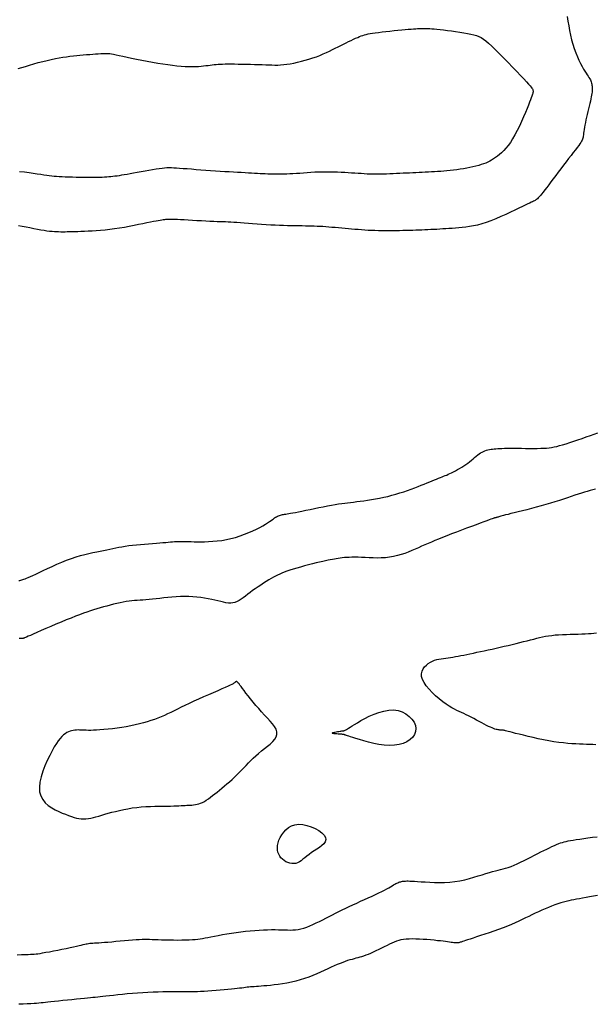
# Model space of a CAD drawing. Header units: millimetres. Extents: x 32690613 to 32693367, y 5343692 to 5344708.
# Tile 290 of 656: x 32692747 to 32692758, y 5343977 to 5343995. Entities that reach past the tile are written whole.
import ezdxf

# ---------------------------------------------------------------- set-up
doc = ezdxf.new("R2010")
doc.units = ezdxf.units.MM
doc.header["$LTSCALE"] = 20
for name, color, linetype in [('02-DGM_HL_493.00', 102, 'Continuous'), ('02-DGM_HL_493.50', 112, 'Continuous'), ('02-DGM_HL_494.00', 122, 'Continuous')]:
    doc.layers.add(name, color=color, linetype=linetype)

msp = doc.modelspace()

# ---------------------------------------------------------------- linework, layer by layer
at = {"layer": '02-DGM_HL_493.00', "elevation": 493, "flags": 128}
for points in [[(32692757.25, 5343995.278), (32692757.266, 5343995.192), (32692757.28, 5343995.104), (32692757.295, 5343995.015), (32692757.312, 5343994.926), (32692757.332, 5343994.839), (32692757.357, 5343994.754), (32692757.384, 5343994.672), (32692757.413, 5343994.594), (32692757.443, 5343994.52), (32692757.473, 5343994.452), (32692757.503, 5343994.389), (32692757.532, 5343994.334), (32692757.559, 5343994.285), (32692757.584, 5343994.243), (32692757.607, 5343994.207), (32692757.628, 5343994.176), (32692757.646, 5343994.149), (32692757.663, 5343994.125), (32692757.677, 5343994.103), (32692757.689, 5343994.082), (32692757.699, 5343994.062), (32692757.706, 5343994.042), (32692757.712, 5343994.022), (32692757.717, 5343994.003), (32692757.72, 5343993.984), (32692757.722, 5343993.965), (32692757.724, 5343993.946), (32692757.724, 5343993.927), (32692757.724, 5343993.909), (32692757.724, 5343993.889), (32692757.723, 5343993.869), (32692757.721, 5343993.846), (32692757.718, 5343993.821), (32692757.713, 5343993.793), (32692757.707, 5343993.76), (32692757.7, 5343993.723), (32692757.69, 5343993.681), (32692757.679, 5343993.635), (32692757.668, 5343993.586), (32692757.655, 5343993.534), (32692757.642, 5343993.481), (32692757.629, 5343993.427), (32692757.617, 5343993.374), (32692757.606, 5343993.323), (32692757.596, 5343993.274), (32692757.587, 5343993.227), (32692757.579, 5343993.184), (32692757.573, 5343993.144), (32692757.567, 5343993.107), (32692757.562, 5343993.073), (32692757.558, 5343993.044), (32692757.554, 5343993.018), (32692757.551, 5343992.996), (32692757.547, 5343992.977), (32692757.542, 5343992.96), (32692757.534, 5343992.942), (32692757.524, 5343992.923), (32692757.511, 5343992.9), (32692757.493, 5343992.874), (32692757.469, 5343992.842), (32692757.44, 5343992.802), (32692757.405, 5343992.757), (32692757.366, 5343992.706), (32692757.323, 5343992.651), (32692757.277, 5343992.592), (32692757.229, 5343992.53), (32692757.181, 5343992.467), (32692757.131, 5343992.402), (32692757.083, 5343992.338), (32692757.035, 5343992.274), (32692756.988, 5343992.213), (32692756.944, 5343992.153), (32692756.902, 5343992.097), (32692756.863, 5343992.045), (32692756.827, 5343991.999), (32692756.795, 5343991.957), (32692756.768, 5343991.923), (32692756.744, 5343991.894), (32692756.723, 5343991.87), (32692756.705, 5343991.851), (32692756.688, 5343991.835), (32692756.673, 5343991.822), (32692756.659, 5343991.812), (32692756.645, 5343991.803), (32692756.631, 5343991.795), (32692756.615, 5343991.787), (32692756.596, 5343991.778), (32692756.572, 5343991.767), (32692756.542, 5343991.753), (32692756.505, 5343991.736), (32692756.459, 5343991.715), (32692756.403, 5343991.688), (32692756.337, 5343991.656), (32692756.26, 5343991.619), (32692756.177, 5343991.579), (32692756.088, 5343991.537), (32692755.995, 5343991.496), (32692755.902, 5343991.456), (32692755.809, 5343991.418), (32692755.719, 5343991.386), (32692755.634, 5343991.359), (32692755.553, 5343991.337), (32692755.476, 5343991.32), (32692755.402, 5343991.307), (32692755.332, 5343991.297), (32692755.265, 5343991.289), (32692755.2, 5343991.283), (32692755.137, 5343991.278), (32692755.075, 5343991.274), (32692755.015, 5343991.27), (32692754.955, 5343991.266), (32692754.897, 5343991.262), (32692754.84, 5343991.258), (32692754.783, 5343991.255), (32692754.727, 5343991.252), (32692754.671, 5343991.249), (32692754.615, 5343991.246), (32692754.559, 5343991.244), (32692754.503, 5343991.241), (32692754.446, 5343991.239), (32692754.389, 5343991.237), (32692754.33, 5343991.235), (32692754.27, 5343991.233), (32692754.208, 5343991.231), (32692754.145, 5343991.23), (32692754.08, 5343991.228), (32692754.014, 5343991.227), (32692753.948, 5343991.226), (32692753.881, 5343991.226), (32692753.813, 5343991.226), (32692753.747, 5343991.227), (32692753.681, 5343991.228), (32692753.615, 5343991.23), (32692753.551, 5343991.233), (32692753.488, 5343991.236), (32692753.425, 5343991.24), (32692753.362, 5343991.245), (32692753.299, 5343991.249), (32692753.237, 5343991.254), (32692753.174, 5343991.26), (32692753.112, 5343991.265), (32692753.049, 5343991.271), (32692752.986, 5343991.277), (32692752.924, 5343991.282), (32692752.862, 5343991.288), (32692752.802, 5343991.293), (32692752.743, 5343991.298), (32692752.685, 5343991.302), (32692752.63, 5343991.306), (32692752.575, 5343991.309), (32692752.521, 5343991.311), (32692752.467, 5343991.314), (32692752.412, 5343991.315), (32692752.356, 5343991.317), (32692752.298, 5343991.318), (32692752.237, 5343991.319), (32692752.173, 5343991.32), (32692752.105, 5343991.321), (32692752.035, 5343991.322), (32692751.961, 5343991.324), (32692751.885, 5343991.326), (32692751.806, 5343991.328), (32692751.725, 5343991.331), (32692751.642, 5343991.336), (32692751.557, 5343991.341), (32692751.471, 5343991.347), (32692751.385, 5343991.353), (32692751.301, 5343991.36), (32692751.22, 5343991.367), (32692751.142, 5343991.373), (32692751.069, 5343991.379), (32692751.003, 5343991.383), (32692750.944, 5343991.387), (32692750.89, 5343991.39), (32692750.839, 5343991.392), (32692750.79, 5343991.394), (32692750.74, 5343991.395), (32692750.688, 5343991.397), (32692750.63, 5343991.399), (32692750.566, 5343991.402), (32692750.493, 5343991.405), (32692750.414, 5343991.409), (32692750.331, 5343991.414), (32692750.247, 5343991.419), (32692750.163, 5343991.424), (32692750.082, 5343991.428), (32692750.007, 5343991.432), (32692749.939, 5343991.436), (32692749.881, 5343991.439), (32692749.833, 5343991.441), (32692749.792, 5343991.442), (32692749.757, 5343991.442), (32692749.727, 5343991.442), (32692749.701, 5343991.442), (32692749.678, 5343991.44), (32692749.655, 5343991.439), (32692749.633, 5343991.437), (32692749.608, 5343991.434), (32692749.582, 5343991.43), (32692749.551, 5343991.425), (32692749.516, 5343991.419), (32692749.474, 5343991.411), (32692749.425, 5343991.402), (32692749.368, 5343991.39), (32692749.301, 5343991.376), (32692749.226, 5343991.361), (32692749.145, 5343991.344), (32692749.058, 5343991.326), (32692748.968, 5343991.309), (32692748.875, 5343991.292), (32692748.781, 5343991.277), (32692748.688, 5343991.263), (32692748.597, 5343991.251), (32692748.509, 5343991.242), (32692748.424, 5343991.234), (32692748.342, 5343991.228), (32692748.263, 5343991.223), (32692748.189, 5343991.219), (32692748.119, 5343991.216), (32692748.054, 5343991.214), (32692747.994, 5343991.211), (32692747.939, 5343991.209), (32692747.888, 5343991.207), (32692747.84, 5343991.206), (32692747.795, 5343991.205), (32692747.752, 5343991.204), (32692747.711, 5343991.204), (32692747.671, 5343991.204), (32692747.631, 5343991.205), (32692747.591, 5343991.206), (32692747.55, 5343991.208), (32692747.506, 5343991.212), (32692747.46, 5343991.216), (32692747.41, 5343991.223), (32692747.356, 5343991.231), (32692747.296, 5343991.241), (32692747.23, 5343991.253), (32692747.16, 5343991.266), (32692747.087, 5343991.281), (32692747.014, 5343991.296), (32692746.942, 5343991.31), (32692746.874, 5343991.324)], [(32692746.879, 5343984.613), (32692746.898, 5343984.617), (32692746.916, 5343984.621), (32692746.933, 5343984.626), (32692746.951, 5343984.631), (32692746.971, 5343984.638), (32692746.995, 5343984.646), (32692747.023, 5343984.657), (32692747.056, 5343984.671), (32692747.096, 5343984.688), (32692747.144, 5343984.71), (32692747.2, 5343984.736), (32692747.266, 5343984.768), (32692747.341, 5343984.803), (32692747.422, 5343984.842), (32692747.509, 5343984.882), (32692747.598, 5343984.923), (32692747.69, 5343984.962), (32692747.782, 5343984.999), (32692747.873, 5343985.033), (32692747.96, 5343985.062), (32692748.045, 5343985.087), (32692748.127, 5343985.108), (32692748.205, 5343985.127), (32692748.279, 5343985.143), (32692748.351, 5343985.157), (32692748.418, 5343985.17), (32692748.482, 5343985.183), (32692748.543, 5343985.195), (32692748.6, 5343985.208), (32692748.657, 5343985.22), (32692748.712, 5343985.232), (32692748.769, 5343985.243), (32692748.828, 5343985.254), (32692748.89, 5343985.265), (32692748.956, 5343985.274), (32692749.027, 5343985.283), (32692749.101, 5343985.29), (32692749.179, 5343985.298), (32692749.257, 5343985.304), (32692749.334, 5343985.31), (32692749.409, 5343985.316), (32692749.48, 5343985.321), (32692749.545, 5343985.326), (32692749.604, 5343985.331), (32692749.657, 5343985.336), (32692749.705, 5343985.34), (32692749.748, 5343985.344), (32692749.788, 5343985.348), (32692749.826, 5343985.351), (32692749.862, 5343985.353), (32692749.897, 5343985.355), (32692749.932, 5343985.355), (32692749.968, 5343985.355), (32692750.006, 5343985.354), (32692750.046, 5343985.353), (32692750.09, 5343985.352), (32692750.139, 5343985.351), (32692750.192, 5343985.349), (32692750.251, 5343985.349), (32692750.317, 5343985.348), (32692750.389, 5343985.349), (32692750.465, 5343985.352), (32692750.546, 5343985.356), (32692750.63, 5343985.364), (32692750.716, 5343985.374), (32692750.804, 5343985.389), (32692750.891, 5343985.408), (32692750.979, 5343985.431), (32692751.065, 5343985.458), (32692751.148, 5343985.489), (32692751.228, 5343985.521), (32692751.304, 5343985.554), (32692751.374, 5343985.588), (32692751.438, 5343985.62), (32692751.495, 5343985.651), (32692751.543, 5343985.68), (32692751.584, 5343985.705), (32692751.619, 5343985.728), (32692751.649, 5343985.749), (32692751.674, 5343985.768), (32692751.696, 5343985.784), (32692751.715, 5343985.799), (32692751.734, 5343985.811), (32692751.752, 5343985.822), (32692751.77, 5343985.832), (32692751.789, 5343985.84), (32692751.807, 5343985.846), (32692751.826, 5343985.852), (32692751.845, 5343985.857), (32692751.864, 5343985.861), (32692751.885, 5343985.865), (32692751.906, 5343985.869), (32692751.929, 5343985.872), (32692751.954, 5343985.876), (32692751.984, 5343985.881), (32692752.02, 5343985.886), (32692752.061, 5343985.894), (32692752.11, 5343985.902), (32692752.167, 5343985.914), (32692752.234, 5343985.927), (32692752.308, 5343985.942), (32692752.388, 5343985.959), (32692752.471, 5343985.976), (32692752.555, 5343985.993), (32692752.638, 5343986.01), (32692752.719, 5343986.026), (32692752.794, 5343986.04), (32692752.863, 5343986.052), (32692752.927, 5343986.062), (32692752.986, 5343986.071), (32692753.042, 5343986.078), (32692753.097, 5343986.085), (32692753.153, 5343986.092), (32692753.21, 5343986.098), (32692753.27, 5343986.106), (32692753.334, 5343986.114), (32692753.403, 5343986.123), (32692753.474, 5343986.133), (32692753.549, 5343986.144), (32692753.625, 5343986.157), (32692753.702, 5343986.172), (32692753.78, 5343986.188), (32692753.859, 5343986.206), (32692753.936, 5343986.226), (32692754.012, 5343986.248), (32692754.087, 5343986.27), (32692754.16, 5343986.294), (32692754.232, 5343986.319), (32692754.301, 5343986.343), (32692754.367, 5343986.368), (32692754.43, 5343986.392), (32692754.49, 5343986.415), (32692754.547, 5343986.438), (32692754.6, 5343986.459), (32692754.65, 5343986.479), (32692754.697, 5343986.499), (32692754.741, 5343986.516), (32692754.781, 5343986.533), (32692754.818, 5343986.548), (32692754.853, 5343986.562), (32692754.884, 5343986.574), (32692754.914, 5343986.586), (32692754.944, 5343986.598), (32692754.972, 5343986.61), (32692755.002, 5343986.623), (32692755.032, 5343986.637), (32692755.065, 5343986.652), (32692755.1, 5343986.67), (32692755.137, 5343986.689), (32692755.176, 5343986.711), (32692755.215, 5343986.733), (32692755.255, 5343986.757), (32692755.294, 5343986.782), (32692755.333, 5343986.808), (32692755.37, 5343986.835), (32692755.405, 5343986.862), (32692755.438, 5343986.889), (32692755.47, 5343986.915), (32692755.5, 5343986.941), (32692755.529, 5343986.966), (32692755.558, 5343986.989), (32692755.586, 5343987.01), (32692755.613, 5343987.028), (32692755.641, 5343987.044), (32692755.668, 5343987.057), (32692755.696, 5343987.068), (32692755.724, 5343987.077), (32692755.752, 5343987.085), (32692755.781, 5343987.091), (32692755.81, 5343987.096), (32692755.84, 5343987.1), (32692755.87, 5343987.104), (32692755.902, 5343987.107), (32692755.937, 5343987.11), (32692755.975, 5343987.112), (32692756.017, 5343987.114), (32692756.063, 5343987.116), (32692756.116, 5343987.116), (32692756.175, 5343987.117), (32692756.241, 5343987.116), (32692756.312, 5343987.116), (32692756.387, 5343987.115), (32692756.464, 5343987.114), (32692756.541, 5343987.114), (32692756.615, 5343987.114), (32692756.686, 5343987.114), (32692756.751, 5343987.115), (32692756.809, 5343987.117), (32692756.862, 5343987.12), (32692756.91, 5343987.125), (32692756.957, 5343987.131), (32692757.004, 5343987.14), (32692757.052, 5343987.151), (32692757.105, 5343987.165), (32692757.163, 5343987.182), (32692757.229, 5343987.202), (32692757.3, 5343987.225), (32692757.376, 5343987.249), (32692757.454, 5343987.276), (32692757.534, 5343987.303), (32692757.613, 5343987.33), (32692757.69, 5343987.356), (32692757.764, 5343987.382), (32692757.832, 5343987.406)], [(32692757.826, 5343978.662), (32692757.75, 5343978.649), (32692757.676, 5343978.636), (32692757.607, 5343978.622), (32692757.542, 5343978.609), (32692757.483, 5343978.598), (32692757.428, 5343978.587), (32692757.376, 5343978.578), (32692757.327, 5343978.569), (32692757.279, 5343978.559), (32692757.231, 5343978.547), (32692757.181, 5343978.535), (32692757.13, 5343978.52), (32692757.075, 5343978.502), (32692757.017, 5343978.481), (32692756.957, 5343978.459), (32692756.896, 5343978.434), (32692756.833, 5343978.408), (32692756.77, 5343978.38), (32692756.707, 5343978.352), (32692756.645, 5343978.323), (32692756.584, 5343978.294), (32692756.524, 5343978.264), (32692756.463, 5343978.234), (32692756.401, 5343978.203), (32692756.337, 5343978.173), (32692756.269, 5343978.142), (32692756.198, 5343978.111), (32692756.121, 5343978.079), (32692756.039, 5343978.048), (32692755.954, 5343978.016), (32692755.866, 5343977.985), (32692755.778, 5343977.956), (32692755.693, 5343977.927), (32692755.612, 5343977.901), (32692755.537, 5343977.876), (32692755.47, 5343977.855), (32692755.414, 5343977.836), (32692755.366, 5343977.82), (32692755.327, 5343977.807), (32692755.294, 5343977.796), (32692755.268, 5343977.787), (32692755.247, 5343977.779), (32692755.229, 5343977.774), (32692755.215, 5343977.769), (32692755.202, 5343977.766), (32692755.19, 5343977.763), (32692755.178, 5343977.762), (32692755.167, 5343977.761), (32692755.154, 5343977.761), (32692755.14, 5343977.762), (32692755.124, 5343977.764), (32692755.104, 5343977.766), (32692755.081, 5343977.77), (32692755.055, 5343977.773), (32692755.024, 5343977.777), (32692754.989, 5343977.782), (32692754.949, 5343977.787), (32692754.903, 5343977.793), (32692754.853, 5343977.799), (32692754.796, 5343977.805), (32692754.734, 5343977.812), (32692754.667, 5343977.818), (32692754.598, 5343977.824), (32692754.527, 5343977.829), (32692754.456, 5343977.833), (32692754.386, 5343977.836), (32692754.32, 5343977.837), (32692754.259, 5343977.836), (32692754.204, 5343977.832), (32692754.154, 5343977.826), (32692754.107, 5343977.818), (32692754.064, 5343977.807), (32692754.022, 5343977.794), (32692753.98, 5343977.778), (32692753.937, 5343977.76), (32692753.891, 5343977.739), (32692753.843, 5343977.716), (32692753.792, 5343977.691), (32692753.74, 5343977.665), (32692753.687, 5343977.638), (32692753.634, 5343977.612), (32692753.582, 5343977.587), (32692753.532, 5343977.565), (32692753.485, 5343977.544), (32692753.442, 5343977.528), (32692753.401, 5343977.513), (32692753.363, 5343977.501), (32692753.327, 5343977.491), (32692753.291, 5343977.482), (32692753.256, 5343977.472), (32692753.219, 5343977.463), (32692753.181, 5343977.452), (32692753.141, 5343977.441), (32692753.098, 5343977.427), (32692753.053, 5343977.411), (32692753.005, 5343977.394), (32692752.954, 5343977.374), (32692752.9, 5343977.353), (32692752.844, 5343977.329), (32692752.784, 5343977.302), (32692752.721, 5343977.273), (32692752.654, 5343977.243), (32692752.585, 5343977.211), (32692752.513, 5343977.179), (32692752.439, 5343977.147), (32692752.362, 5343977.117), (32692752.282, 5343977.088), (32692752.201, 5343977.062), (32692752.117, 5343977.04), (32692752.033, 5343977.02), (32692751.949, 5343977.004), (32692751.866, 5343976.99), (32692751.786, 5343976.978), (32692751.709, 5343976.968), (32692751.638, 5343976.96), (32692751.572, 5343976.954), (32692751.513, 5343976.948), (32692751.461, 5343976.944), (32692751.413, 5343976.94), (32692751.371, 5343976.937), (32692751.332, 5343976.934), (32692751.297, 5343976.932), (32692751.263, 5343976.929), (32692751.231, 5343976.926), (32692751.199, 5343976.923), (32692751.167, 5343976.919), (32692751.132, 5343976.915), (32692751.096, 5343976.91), (32692751.055, 5343976.905), (32692751.01, 5343976.9), (32692750.958, 5343976.894), (32692750.9, 5343976.888), (32692750.834, 5343976.882), (32692750.762, 5343976.875), (32692750.686, 5343976.869), (32692750.608, 5343976.863), (32692750.53, 5343976.857), (32692750.454, 5343976.852), (32692750.383, 5343976.847), (32692750.317, 5343976.843), (32692750.26, 5343976.84), (32692750.208, 5343976.838), (32692750.161, 5343976.837), (32692750.116, 5343976.836), (32692750.07, 5343976.835), (32692750.023, 5343976.835), (32692749.971, 5343976.836), (32692749.912, 5343976.836), (32692749.845, 5343976.836), (32692749.771, 5343976.836), (32692749.69, 5343976.836), (32692749.604, 5343976.835), (32692749.513, 5343976.833), (32692749.418, 5343976.83), (32692749.321, 5343976.826), (32692749.223, 5343976.821), (32692749.124, 5343976.814), (32692749.026, 5343976.807), (32692748.93, 5343976.798), (32692748.837, 5343976.789), (32692748.749, 5343976.78), (32692748.667, 5343976.771), (32692748.592, 5343976.762), (32692748.525, 5343976.754), (32692748.467, 5343976.748), (32692748.416, 5343976.742), (32692748.37, 5343976.737), (32692748.325, 5343976.733), (32692748.281, 5343976.728), (32692748.233, 5343976.723), (32692748.18, 5343976.718), (32692748.118, 5343976.712), (32692748.047, 5343976.705), (32692747.968, 5343976.697), (32692747.884, 5343976.688), (32692747.798, 5343976.68), (32692747.712, 5343976.671), (32692747.63, 5343976.662), (32692747.553, 5343976.655), (32692747.486, 5343976.647), (32692747.429, 5343976.641), (32692747.38, 5343976.636), (32692747.338, 5343976.631), (32692747.298, 5343976.627), (32692747.258, 5343976.623), (32692747.215, 5343976.62), (32692747.166, 5343976.616), (32692747.108, 5343976.613), (32692747.039, 5343976.609), (32692746.961, 5343976.605), (32692746.878, 5343976.602)]]:
    msp.add_lwpolyline(points, dxfattribs=at)
at = {"layer": '02-DGM_HL_493.50', "elevation": 493.5, "flags": 128}
for points in [[(32692746.866, 5343994.295), (32692746.932, 5343994.315), (32692747.004, 5343994.337), (32692747.082, 5343994.36), (32692747.163, 5343994.383), (32692747.246, 5343994.407), (32692747.33, 5343994.429), (32692747.413, 5343994.45), (32692747.493, 5343994.469), (32692747.57, 5343994.485), (32692747.643, 5343994.499), (32692747.713, 5343994.511), (32692747.781, 5343994.52), (32692747.846, 5343994.529), (32692747.91, 5343994.536), (32692747.973, 5343994.542), (32692748.035, 5343994.548), (32692748.098, 5343994.553), (32692748.159, 5343994.559), (32692748.219, 5343994.564), (32692748.277, 5343994.568), (32692748.331, 5343994.572), (32692748.382, 5343994.576), (32692748.428, 5343994.579), (32692748.47, 5343994.581), (32692748.505, 5343994.582), (32692748.537, 5343994.581), (32692748.567, 5343994.58), (32692748.598, 5343994.577), (32692748.632, 5343994.572), (32692748.672, 5343994.565), (32692748.719, 5343994.555), (32692748.777, 5343994.543), (32692748.846, 5343994.529), (32692748.925, 5343994.512), (32692749.012, 5343994.494), (32692749.106, 5343994.475), (32692749.205, 5343994.455), (32692749.305, 5343994.436), (32692749.407, 5343994.417), (32692749.507, 5343994.4), (32692749.603, 5343994.384), (32692749.696, 5343994.371), (32692749.785, 5343994.359), (32692749.87, 5343994.349), (32692749.951, 5343994.342), (32692750.026, 5343994.336), (32692750.097, 5343994.333), (32692750.162, 5343994.332), (32692750.222, 5343994.333), (32692750.277, 5343994.335), (32692750.327, 5343994.339), (32692750.374, 5343994.344), (32692750.418, 5343994.35), (32692750.459, 5343994.355), (32692750.498, 5343994.361), (32692750.535, 5343994.366), (32692750.572, 5343994.371), (32692750.609, 5343994.374), (32692750.647, 5343994.377), (32692750.688, 5343994.379), (32692750.731, 5343994.381), (32692750.779, 5343994.382), (32692750.832, 5343994.382), (32692750.891, 5343994.382), (32692750.957, 5343994.382), (32692751.028, 5343994.381), (32692751.104, 5343994.38), (32692751.181, 5343994.378), (32692751.26, 5343994.377), (32692751.337, 5343994.375), (32692751.412, 5343994.372), (32692751.483, 5343994.37), (32692751.548, 5343994.367), (32692751.609, 5343994.365), (32692751.666, 5343994.363), (32692751.721, 5343994.362), (32692751.776, 5343994.362), (32692751.831, 5343994.365), (32692751.888, 5343994.369), (32692751.949, 5343994.376), (32692752.013, 5343994.386), (32692752.081, 5343994.399), (32692752.151, 5343994.414), (32692752.223, 5343994.432), (32692752.295, 5343994.451), (32692752.367, 5343994.473), (32692752.438, 5343994.496), (32692752.506, 5343994.52), (32692752.572, 5343994.545), (32692752.635, 5343994.571), (32692752.695, 5343994.598), (32692752.753, 5343994.625), (32692752.809, 5343994.653), (32692752.863, 5343994.68), (32692752.916, 5343994.707), (32692752.967, 5343994.733), (32692753.018, 5343994.758), (32692753.068, 5343994.782), (32692753.116, 5343994.806), (32692753.163, 5343994.827), (32692753.207, 5343994.848), (32692753.249, 5343994.867), (32692753.288, 5343994.884), (32692753.324, 5343994.899), (32692753.356, 5343994.912), (32692753.387, 5343994.923), (32692753.418, 5343994.933), (32692753.45, 5343994.942), (32692753.484, 5343994.95), (32692753.523, 5343994.957), (32692753.568, 5343994.965), (32692753.621, 5343994.972), (32692753.682, 5343994.98), (32692753.75, 5343994.988), (32692753.823, 5343994.996), (32692753.899, 5343995.004), (32692753.975, 5343995.012), (32692754.05, 5343995.02), (32692754.122, 5343995.026), (32692754.188, 5343995.033), (32692754.246, 5343995.038), (32692754.298, 5343995.042), (32692754.344, 5343995.045), (32692754.385, 5343995.048), (32692754.422, 5343995.05), (32692754.456, 5343995.052), (32692754.488, 5343995.053), (32692754.518, 5343995.053), (32692754.549, 5343995.053), (32692754.58, 5343995.053), (32692754.613, 5343995.052), (32692754.65, 5343995.05), (32692754.69, 5343995.048), (32692754.735, 5343995.044), (32692754.787, 5343995.039), (32692754.846, 5343995.033), (32692754.912, 5343995.025), (32692754.985, 5343995.017), (32692755.062, 5343995.007), (32692755.14, 5343994.996), (32692755.218, 5343994.985), (32692755.294, 5343994.973), (32692755.365, 5343994.961), (32692755.429, 5343994.948), (32692755.485, 5343994.935), (32692755.534, 5343994.921), (32692755.579, 5343994.904), (32692755.622, 5343994.882), (32692755.665, 5343994.854), (32692755.712, 5343994.818), (32692755.765, 5343994.774), (32692755.825, 5343994.718), (32692755.894, 5343994.651), (32692755.971, 5343994.575), (32692756.053, 5343994.492), (32692756.137, 5343994.407), (32692756.219, 5343994.322), (32692756.297, 5343994.24), (32692756.369, 5343994.165), (32692756.431, 5343994.098), (32692756.48, 5343994.044), (32692756.519, 5343994.001), (32692756.549, 5343993.967), (32692756.57, 5343993.942), (32692756.584, 5343993.923), (32692756.593, 5343993.909), (32692756.599, 5343993.899), (32692756.602, 5343993.891), (32692756.604, 5343993.884), (32692756.606, 5343993.877), (32692756.606, 5343993.87), (32692756.606, 5343993.864), (32692756.606, 5343993.857), (32692756.605, 5343993.85), (32692756.603, 5343993.842), (32692756.601, 5343993.833), (32692756.598, 5343993.822), (32692756.595, 5343993.809), (32692756.59, 5343993.792), (32692756.582, 5343993.77), (32692756.572, 5343993.741), (32692756.559, 5343993.705), (32692756.541, 5343993.66), (32692756.519, 5343993.604), (32692756.492, 5343993.537), (32692756.461, 5343993.462), (32692756.426, 5343993.38), (32692756.388, 5343993.294), (32692756.347, 5343993.207), (32692756.305, 5343993.121), (32692756.262, 5343993.039), (32692756.219, 5343992.964), (32692756.176, 5343992.897), (32692756.134, 5343992.838), (32692756.092, 5343992.787), (32692756.051, 5343992.743), (32692756.011, 5343992.704), (32692755.971, 5343992.67), (32692755.933, 5343992.64), (32692755.895, 5343992.613), (32692755.859, 5343992.588), (32692755.822, 5343992.566), (32692755.786, 5343992.545), (32692755.749, 5343992.526), (32692755.71, 5343992.509), (32692755.669, 5343992.493), (32692755.625, 5343992.478), (32692755.577, 5343992.463), (32692755.525, 5343992.449), (32692755.469, 5343992.436), (32692755.411, 5343992.424), (32692755.35, 5343992.412), (32692755.288, 5343992.401), (32692755.225, 5343992.391), (32692755.162, 5343992.382), (32692755.099, 5343992.374), (32692755.037, 5343992.367), (32692754.977, 5343992.36), (32692754.917, 5343992.355), (32692754.858, 5343992.35), (32692754.799, 5343992.346), (32692754.741, 5343992.343), (32692754.683, 5343992.34), (32692754.625, 5343992.337), (32692754.567, 5343992.334), (32692754.509, 5343992.331), (32692754.45, 5343992.328), (32692754.391, 5343992.326), (32692754.331, 5343992.323), (32692754.271, 5343992.32), (32692754.21, 5343992.318), (32692754.148, 5343992.315), (32692754.085, 5343992.311), (32692754.021, 5343992.308), (32692753.957, 5343992.305), (32692753.894, 5343992.302), (32692753.83, 5343992.3), (32692753.767, 5343992.298), (32692753.705, 5343992.297), (32692753.644, 5343992.296), (32692753.585, 5343992.297), (32692753.527, 5343992.299), (32692753.469, 5343992.301), (32692753.412, 5343992.304), (32692753.354, 5343992.308), (32692753.295, 5343992.312), (32692753.235, 5343992.316), (32692753.174, 5343992.32), (32692753.11, 5343992.324), (32692753.044, 5343992.328), (32692752.977, 5343992.332), (32692752.908, 5343992.335), (32692752.837, 5343992.337), (32692752.766, 5343992.339), (32692752.694, 5343992.339), (32692752.622, 5343992.338), (32692752.549, 5343992.336), (32692752.476, 5343992.333), (32692752.404, 5343992.329), (32692752.333, 5343992.324), (32692752.263, 5343992.319), (32692752.194, 5343992.314), (32692752.128, 5343992.309), (32692752.064, 5343992.305), (32692752.003, 5343992.302), (32692751.945, 5343992.299), (32692751.889, 5343992.298), (32692751.835, 5343992.297), (32692751.783, 5343992.296), (32692751.732, 5343992.297), (32692751.683, 5343992.297), (32692751.635, 5343992.299), (32692751.587, 5343992.3), (32692751.54, 5343992.302), (32692751.492, 5343992.305), (32692751.443, 5343992.307), (32692751.392, 5343992.31), (32692751.339, 5343992.313), (32692751.282, 5343992.316), (32692751.221, 5343992.32), (32692751.157, 5343992.323), (32692751.087, 5343992.327), (32692751.014, 5343992.331), (32692750.937, 5343992.335), (32692750.857, 5343992.34), (32692750.773, 5343992.345), (32692750.686, 5343992.35), (32692750.597, 5343992.356), (32692750.505, 5343992.362), (32692750.413, 5343992.369), (32692750.321, 5343992.376), (32692750.231, 5343992.383), (32692750.144, 5343992.39), (32692750.063, 5343992.396), (32692749.988, 5343992.402), (32692749.92, 5343992.407), (32692749.862, 5343992.411), (32692749.811, 5343992.414), (32692749.765, 5343992.416), (32692749.722, 5343992.416), (32692749.679, 5343992.415), (32692749.636, 5343992.412), (32692749.588, 5343992.407), (32692749.535, 5343992.401), (32692749.475, 5343992.392), (32692749.409, 5343992.381), (32692749.338, 5343992.369), (32692749.265, 5343992.356), (32692749.191, 5343992.343), (32692749.119, 5343992.33), (32692749.049, 5343992.317), (32692748.984, 5343992.305), (32692748.925, 5343992.294), (32692748.871, 5343992.285), (32692748.823, 5343992.277), (32692748.778, 5343992.269), (32692748.736, 5343992.263), (32692748.696, 5343992.258), (32692748.658, 5343992.253), (32692748.619, 5343992.249), (32692748.58, 5343992.245), (32692748.54, 5343992.242), (32692748.498, 5343992.24), (32692748.454, 5343992.238), (32692748.407, 5343992.236), (32692748.356, 5343992.235), (32692748.301, 5343992.234), (32692748.241, 5343992.234), (32692748.176, 5343992.234), (32692748.107, 5343992.235), (32692748.036, 5343992.236), (32692747.964, 5343992.237), (32692747.892, 5343992.239), (32692747.822, 5343992.241), (32692747.757, 5343992.243), (32692747.696, 5343992.246), (32692747.642, 5343992.249), (32692747.592, 5343992.252), (32692747.545, 5343992.256), (32692747.5, 5343992.261), (32692747.453, 5343992.267), (32692747.405, 5343992.273), (32692747.352, 5343992.281), (32692747.292, 5343992.29), (32692747.226, 5343992.3), (32692747.152, 5343992.311), (32692747.071, 5343992.322), (32692746.985, 5343992.333), (32692746.894, 5343992.343)], [(32692757.788, 5343986.344), (32692757.735, 5343986.33), (32692757.684, 5343986.315), (32692757.631, 5343986.3), (32692757.577, 5343986.284), (32692757.521, 5343986.267), (32692757.461, 5343986.248), (32692757.397, 5343986.227), (32692757.329, 5343986.205), (32692757.257, 5343986.181), (32692757.182, 5343986.155), (32692757.103, 5343986.129), (32692757.02, 5343986.103), (32692756.935, 5343986.077), (32692756.847, 5343986.051), (32692756.757, 5343986.025), (32692756.666, 5343986), (32692756.576, 5343985.977), (32692756.487, 5343985.954), (32692756.403, 5343985.933), (32692756.323, 5343985.913), (32692756.251, 5343985.895), (32692756.187, 5343985.88), (32692756.133, 5343985.866), (32692756.087, 5343985.854), (32692756.049, 5343985.844), (32692756.019, 5343985.836), (32692755.994, 5343985.829), (32692755.974, 5343985.823), (32692755.957, 5343985.818), (32692755.944, 5343985.814), (32692755.932, 5343985.811), (32692755.922, 5343985.808), (32692755.914, 5343985.806), (32692755.906, 5343985.804), (32692755.899, 5343985.802), (32692755.892, 5343985.801), (32692755.885, 5343985.799), (32692755.879, 5343985.797), (32692755.871, 5343985.795), (32692755.862, 5343985.792), (32692755.849, 5343985.788), (32692755.831, 5343985.781), (32692755.805, 5343985.772), (32692755.772, 5343985.76), (32692755.728, 5343985.744), (32692755.673, 5343985.724), (32692755.605, 5343985.699), (32692755.527, 5343985.67), (32692755.44, 5343985.638), (32692755.348, 5343985.604), (32692755.253, 5343985.568), (32692755.157, 5343985.532), (32692755.064, 5343985.496), (32692754.976, 5343985.462), (32692754.894, 5343985.429), (32692754.819, 5343985.399), (32692754.749, 5343985.37), (32692754.683, 5343985.342), (32692754.62, 5343985.315), (32692754.558, 5343985.288), (32692754.498, 5343985.262), (32692754.437, 5343985.235), (32692754.375, 5343985.208), (32692754.311, 5343985.18), (32692754.245, 5343985.154), (32692754.178, 5343985.128), (32692754.109, 5343985.105), (32692754.038, 5343985.085), (32692753.965, 5343985.068), (32692753.89, 5343985.055), (32692753.813, 5343985.046), (32692753.735, 5343985.042), (32692753.656, 5343985.04), (32692753.579, 5343985.042), (32692753.503, 5343985.044), (32692753.429, 5343985.048), (32692753.36, 5343985.051), (32692753.294, 5343985.054), (32692753.234, 5343985.055), (32692753.179, 5343985.054), (32692753.129, 5343985.053), (32692753.082, 5343985.05), (32692753.038, 5343985.047), (32692752.997, 5343985.042), (32692752.958, 5343985.037), (32692752.92, 5343985.032), (32692752.884, 5343985.027), (32692752.847, 5343985.021), (32692752.809, 5343985.015), (32692752.77, 5343985.008), (32692752.727, 5343984.999), (32692752.679, 5343984.989), (32692752.627, 5343984.977), (32692752.568, 5343984.964), (32692752.503, 5343984.948), (32692752.433, 5343984.93), (32692752.359, 5343984.91), (32692752.283, 5343984.89), (32692752.208, 5343984.87), (32692752.135, 5343984.849), (32692752.066, 5343984.828), (32692752.003, 5343984.809), (32692751.947, 5343984.79), (32692751.898, 5343984.773), (32692751.854, 5343984.755), (32692751.813, 5343984.737), (32692751.774, 5343984.719), (32692751.735, 5343984.699), (32692751.696, 5343984.677), (32692751.653, 5343984.652), (32692751.608, 5343984.625), (32692751.559, 5343984.595), (32692751.508, 5343984.563), (32692751.456, 5343984.53), (32692751.403, 5343984.495), (32692751.351, 5343984.46), (32692751.3, 5343984.425), (32692751.252, 5343984.389), (32692751.207, 5343984.355), (32692751.164, 5343984.321), (32692751.123, 5343984.29), (32692751.083, 5343984.262), (32692751.045, 5343984.237), (32692751.006, 5343984.217), (32692750.967, 5343984.201), (32692750.927, 5343984.191), (32692750.886, 5343984.187), (32692750.843, 5343984.188), (32692750.797, 5343984.194), (32692750.749, 5343984.204), (32692750.698, 5343984.216), (32692750.644, 5343984.229), (32692750.587, 5343984.243), (32692750.526, 5343984.257), (32692750.461, 5343984.27), (32692750.392, 5343984.282), (32692750.321, 5343984.292), (32692750.247, 5343984.3), (32692750.17, 5343984.306), (32692750.093, 5343984.31), (32692750.014, 5343984.312), (32692749.934, 5343984.311), (32692749.854, 5343984.307), (32692749.775, 5343984.302), (32692749.697, 5343984.294), (32692749.621, 5343984.286), (32692749.546, 5343984.277), (32692749.475, 5343984.269), (32692749.406, 5343984.26), (32692749.342, 5343984.254), (32692749.282, 5343984.248), (32692749.225, 5343984.244), (32692749.171, 5343984.241), (32692749.119, 5343984.238), (32692749.067, 5343984.234), (32692749.015, 5343984.23), (32692748.963, 5343984.225), (32692748.908, 5343984.217), (32692748.851, 5343984.208), (32692748.792, 5343984.196), (32692748.73, 5343984.182), (32692748.668, 5343984.167), (32692748.604, 5343984.151), (32692748.541, 5343984.133), (32692748.478, 5343984.115), (32692748.415, 5343984.097), (32692748.354, 5343984.079), (32692748.293, 5343984.06), (32692748.231, 5343984.04), (32692748.167, 5343984.018), (32692748.099, 5343983.995), (32692748.027, 5343983.968), (32692747.95, 5343983.939), (32692747.866, 5343983.906), (32692747.775, 5343983.869), (32692747.679, 5343983.829), (32692747.581, 5343983.788), (32692747.483, 5343983.746), (32692747.389, 5343983.705), (32692747.3, 5343983.667), (32692747.221, 5343983.632), (32692747.152, 5343983.602), (32692747.098, 5343983.578), (32692747.056, 5343983.56), (32692747.024, 5343983.546), (32692747.002, 5343983.536), (32692746.987, 5343983.53), (32692746.977, 5343983.526), (32692746.972, 5343983.523), (32692746.968, 5343983.522), (32692746.964, 5343983.521), (32692746.959, 5343983.52), (32692746.95, 5343983.519), (32692746.936, 5343983.518), (32692746.914, 5343983.518), (32692746.883, 5343983.517)], [(32692757.792, 5343981.511), (32692757.737, 5343981.512), (32692757.679, 5343981.513), (32692757.618, 5343981.515), (32692757.554, 5343981.518), (32692757.486, 5343981.52), (32692757.415, 5343981.524), (32692757.34, 5343981.528), (32692757.261, 5343981.535), (32692757.178, 5343981.543), (32692757.091, 5343981.554), (32692756.999, 5343981.567), (32692756.902, 5343981.584), (32692756.803, 5343981.603), (32692756.704, 5343981.623), (32692756.606, 5343981.645), (32692756.512, 5343981.667), (32692756.424, 5343981.688), (32692756.345, 5343981.707), (32692756.276, 5343981.725), (32692756.218, 5343981.739), (32692756.172, 5343981.751), (32692756.136, 5343981.761), (32692756.108, 5343981.769), (32692756.086, 5343981.774), (32692756.069, 5343981.779), (32692756.056, 5343981.782), (32692756.045, 5343981.783), (32692756.034, 5343981.785), (32692756.024, 5343981.785), (32692756.014, 5343981.786), (32692756.003, 5343981.786), (32692755.991, 5343981.786), (32692755.978, 5343981.787), (32692755.964, 5343981.789), (32692755.947, 5343981.791), (32692755.929, 5343981.795), (32692755.908, 5343981.8), (32692755.885, 5343981.807), (32692755.859, 5343981.816), (32692755.83, 5343981.827), (32692755.798, 5343981.84), (32692755.763, 5343981.856), (32692755.723, 5343981.875), (32692755.681, 5343981.897), (32692755.635, 5343981.922), (32692755.586, 5343981.948), (32692755.537, 5343981.975), (32692755.486, 5343982.003), (32692755.436, 5343982.03), (32692755.387, 5343982.055), (32692755.339, 5343982.078), (32692755.294, 5343982.099), (32692755.25, 5343982.119), (32692755.207, 5343982.138), (32692755.163, 5343982.158), (32692755.117, 5343982.181), (32692755.069, 5343982.207), (32692755.016, 5343982.239), (32692754.959, 5343982.278), (32692754.896, 5343982.324), (32692754.83, 5343982.377), (32692754.763, 5343982.434), (32692754.699, 5343982.495), (32692754.639, 5343982.558), (32692754.586, 5343982.621), (32692754.543, 5343982.684), (32692754.514, 5343982.744), (32692754.498, 5343982.8), (32692754.497, 5343982.852), (32692754.507, 5343982.9), (32692754.526, 5343982.943), (32692754.554, 5343982.982), (32692754.587, 5343983.017), (32692754.624, 5343983.046), (32692754.663, 5343983.071), (32692754.703, 5343983.091), (32692754.744, 5343983.107), (32692754.784, 5343983.119), (32692754.825, 5343983.129), (32692754.867, 5343983.136), (32692754.909, 5343983.143), (32692754.953, 5343983.148), (32692754.997, 5343983.154), (32692755.042, 5343983.16), (32692755.089, 5343983.168), (32692755.137, 5343983.176), (32692755.187, 5343983.185), (32692755.239, 5343983.195), (32692755.294, 5343983.206), (32692755.352, 5343983.217), (32692755.412, 5343983.23), (32692755.476, 5343983.243), (32692755.542, 5343983.257), (32692755.611, 5343983.272), (32692755.683, 5343983.287), (32692755.756, 5343983.303), (32692755.83, 5343983.319), (32692755.905, 5343983.336), (32692755.982, 5343983.354), (32692756.058, 5343983.371), (32692756.134, 5343983.389), (32692756.209, 5343983.407), (32692756.284, 5343983.424), (32692756.356, 5343983.442), (32692756.426, 5343983.459), (32692756.493, 5343983.476), (32692756.557, 5343983.492), (32692756.617, 5343983.508), (32692756.674, 5343983.522), (32692756.73, 5343983.536), (32692756.785, 5343983.548), (32692756.841, 5343983.56), (32692756.898, 5343983.57), (32692756.958, 5343983.578), (32692757.021, 5343983.585), (32692757.089, 5343983.591), (32692757.161, 5343983.595), (32692757.235, 5343983.597), (32692757.31, 5343983.6), (32692757.384, 5343983.601), (32692757.456, 5343983.603), (32692757.526, 5343983.605), (32692757.591, 5343983.608), (32692757.651, 5343983.612), (32692757.705, 5343983.616), (32692757.756, 5343983.62), (32692757.803, 5343983.625)], [(32692746.849, 5343977.538), (32692746.93, 5343977.541), (32692746.999, 5343977.543), (32692747.055, 5343977.545), (32692747.1, 5343977.547), (32692747.138, 5343977.549), (32692747.171, 5343977.551), (32692747.204, 5343977.554), (32692747.238, 5343977.559), (32692747.279, 5343977.565), (32692747.328, 5343977.574), (32692747.388, 5343977.585), (32692747.457, 5343977.597), (32692747.533, 5343977.612), (32692747.613, 5343977.627), (32692747.694, 5343977.643), (32692747.773, 5343977.659), (32692747.847, 5343977.674), (32692747.914, 5343977.688), (32692747.971, 5343977.701), (32692748.019, 5343977.712), (32692748.06, 5343977.722), (32692748.094, 5343977.73), (32692748.124, 5343977.737), (32692748.15, 5343977.743), (32692748.174, 5343977.748), (32692748.198, 5343977.752), (32692748.222, 5343977.755), (32692748.248, 5343977.757), (32692748.276, 5343977.759), (32692748.308, 5343977.761), (32692748.346, 5343977.763), (32692748.389, 5343977.766), (32692748.439, 5343977.769), (32692748.497, 5343977.774), (32692748.563, 5343977.779), (32692748.637, 5343977.786), (32692748.715, 5343977.793), (32692748.795, 5343977.8), (32692748.875, 5343977.808), (32692748.954, 5343977.815), (32692749.028, 5343977.821), (32692749.096, 5343977.825), (32692749.156, 5343977.829), (32692749.21, 5343977.831), (32692749.259, 5343977.832), (32692749.306, 5343977.832), (32692749.353, 5343977.831), (32692749.401, 5343977.829), (32692749.454, 5343977.827), (32692749.513, 5343977.825), (32692749.579, 5343977.823), (32692749.652, 5343977.821), (32692749.729, 5343977.819), (32692749.807, 5343977.818), (32692749.886, 5343977.817), (32692749.963, 5343977.818), (32692750.036, 5343977.818), (32692750.102, 5343977.82), (32692750.161, 5343977.824), (32692750.213, 5343977.828), (32692750.262, 5343977.833), (32692750.308, 5343977.84), (32692750.354, 5343977.848), (32692750.402, 5343977.857), (32692750.454, 5343977.867), (32692750.513, 5343977.879), (32692750.579, 5343977.891), (32692750.651, 5343977.905), (32692750.73, 5343977.919), (32692750.813, 5343977.932), (32692750.9, 5343977.946), (32692750.988, 5343977.959), (32692751.078, 5343977.971), (32692751.167, 5343977.982), (32692751.255, 5343977.991), (32692751.341, 5343977.999), (32692751.424, 5343978.005), (32692751.504, 5343978.009), (32692751.582, 5343978.012), (32692751.655, 5343978.014), (32692751.725, 5343978.014), (32692751.79, 5343978.013), (32692751.85, 5343978.011), (32692751.906, 5343978.009), (32692751.96, 5343978.007), (32692752.011, 5343978.006), (32692752.061, 5343978.007), (32692752.11, 5343978.01), (32692752.161, 5343978.017), (32692752.213, 5343978.028), (32692752.267, 5343978.043), (32692752.324, 5343978.063), (32692752.382, 5343978.086), (32692752.442, 5343978.112), (32692752.503, 5343978.14), (32692752.564, 5343978.17), (32692752.626, 5343978.201), (32692752.687, 5343978.232), (32692752.748, 5343978.263), (32692752.81, 5343978.293), (32692752.871, 5343978.324), (32692752.933, 5343978.355), (32692752.996, 5343978.386), (32692753.061, 5343978.417), (32692753.128, 5343978.449), (32692753.197, 5343978.482), (32692753.269, 5343978.515), (32692753.342, 5343978.549), (32692753.416, 5343978.582), (32692753.489, 5343978.616), (32692753.56, 5343978.648), (32692753.627, 5343978.68), (32692753.69, 5343978.709), (32692753.746, 5343978.737), (32692753.796, 5343978.763), (32692753.84, 5343978.786), (32692753.878, 5343978.807), (32692753.911, 5343978.826), (32692753.94, 5343978.843), (32692753.965, 5343978.858), (32692753.988, 5343978.871), (32692754.009, 5343978.883), (32692754.029, 5343978.893), (32692754.048, 5343978.901), (32692754.067, 5343978.909), (32692754.084, 5343978.915), (32692754.102, 5343978.92), (32692754.119, 5343978.924), (32692754.136, 5343978.927), (32692754.154, 5343978.929), (32692754.172, 5343978.931), (32692754.192, 5343978.933), (32692754.215, 5343978.934), (32692754.242, 5343978.934), (32692754.275, 5343978.933), (32692754.315, 5343978.931), (32692754.363, 5343978.929), (32692754.42, 5343978.925), (32692754.488, 5343978.92), (32692754.565, 5343978.915), (32692754.65, 5343978.91), (32692754.74, 5343978.907), (32692754.835, 5343978.905), (32692754.932, 5343978.907), (32692755.03, 5343978.912), (32692755.127, 5343978.922), (32692755.222, 5343978.937), (32692755.315, 5343978.957), (32692755.403, 5343978.979), (32692755.488, 5343979.004), (32692755.569, 5343979.029), (32692755.645, 5343979.053), (32692755.715, 5343979.076), (32692755.78, 5343979.097), (32692755.839, 5343979.113), (32692755.893, 5343979.127), (32692755.944, 5343979.139), (32692755.992, 5343979.151), (32692756.039, 5343979.162), (32692756.087, 5343979.175), (32692756.137, 5343979.19), (32692756.19, 5343979.209), (32692756.247, 5343979.232), (32692756.307, 5343979.258), (32692756.37, 5343979.287), (32692756.435, 5343979.319), (32692756.5, 5343979.352), (32692756.566, 5343979.385), (32692756.63, 5343979.419), (32692756.693, 5343979.451), (32692756.753, 5343979.482), (32692756.81, 5343979.511), (32692756.864, 5343979.538), (32692756.915, 5343979.563), (32692756.963, 5343979.586), (32692757.009, 5343979.606), (32692757.051, 5343979.624), (32692757.09, 5343979.64), (32692757.126, 5343979.653), (32692757.16, 5343979.664), (32692757.195, 5343979.674), (32692757.231, 5343979.682), (32692757.27, 5343979.69), (32692757.314, 5343979.698), (32692757.364, 5343979.707), (32692757.422, 5343979.716), (32692757.488, 5343979.727), (32692757.563, 5343979.738), (32692757.643, 5343979.749), (32692757.729, 5343979.759), (32692757.819, 5343979.767)]]:
    msp.add_lwpolyline(points, dxfattribs=at)
for points in [[(32692749.572, 5343982.039), (32692749.51, 5343982.013), (32692749.445, 5343981.989), (32692749.377, 5343981.965), (32692749.307, 5343981.943), (32692749.234, 5343981.922), (32692749.158, 5343981.902), (32692749.079, 5343981.884), (32692748.996, 5343981.866), (32692748.911, 5343981.851), (32692748.824, 5343981.837), (32692748.736, 5343981.824), (32692748.65, 5343981.813), (32692748.566, 5343981.804), (32692748.487, 5343981.796), (32692748.413, 5343981.79), (32692748.347, 5343981.786), (32692748.289, 5343981.783), (32692748.238, 5343981.782), (32692748.194, 5343981.782), (32692748.155, 5343981.783), (32692748.12, 5343981.784), (32692748.088, 5343981.786), (32692748.058, 5343981.787), (32692748.028, 5343981.788), (32692747.999, 5343981.789), (32692747.969, 5343981.788), (32692747.938, 5343981.786), (32692747.908, 5343981.782), (32692747.877, 5343981.775), (32692747.847, 5343981.766), (32692747.816, 5343981.754), (32692747.785, 5343981.739), (32692747.755, 5343981.719), (32692747.724, 5343981.695), (32692747.692, 5343981.665), (32692747.659, 5343981.629), (32692747.625, 5343981.584), (32692747.588, 5343981.531), (32692747.549, 5343981.467), (32692747.507, 5343981.393), (32692747.462, 5343981.308), (32692747.416, 5343981.213), (32692747.372, 5343981.113), (32692747.332, 5343981.009), (32692747.3, 5343980.905), (32692747.277, 5343980.803), (32692747.267, 5343980.707), (32692747.272, 5343980.618), (32692747.294, 5343980.541), (32692747.33, 5343980.473), (32692747.379, 5343980.414), (32692747.436, 5343980.363), (32692747.5, 5343980.319), (32692747.568, 5343980.281), (32692747.636, 5343980.248), (32692747.701, 5343980.219), (32692747.763, 5343980.194), (32692747.819, 5343980.171), (32692747.872, 5343980.152), (32692747.922, 5343980.136), (32692747.969, 5343980.123), (32692748.015, 5343980.114), (32692748.06, 5343980.109), (32692748.104, 5343980.107), (32692748.148, 5343980.109), (32692748.193, 5343980.114), (32692748.24, 5343980.122), (32692748.288, 5343980.133), (32692748.338, 5343980.146), (32692748.391, 5343980.161), (32692748.448, 5343980.177), (32692748.508, 5343980.195), (32692748.571, 5343980.213), (32692748.639, 5343980.232), (32692748.71, 5343980.25), (32692748.785, 5343980.268), (32692748.862, 5343980.285), (32692748.942, 5343980.3), (32692749.025, 5343980.314), (32692749.109, 5343980.325), (32692749.195, 5343980.334), (32692749.282, 5343980.34), (32692749.368, 5343980.344), (32692749.452, 5343980.347), (32692749.534, 5343980.349), (32692749.611, 5343980.35), (32692749.684, 5343980.35), (32692749.75, 5343980.351), (32692749.809, 5343980.352), (32692749.861, 5343980.354), (32692749.908, 5343980.356), (32692749.95, 5343980.358), (32692749.988, 5343980.36), (32692750.023, 5343980.362), (32692750.056, 5343980.364), (32692750.089, 5343980.366), (32692750.12, 5343980.368), (32692750.152, 5343980.37), (32692750.184, 5343980.374), (32692750.217, 5343980.378), (32692750.249, 5343980.385), (32692750.283, 5343980.393), (32692750.317, 5343980.405), (32692750.352, 5343980.42), (32692750.388, 5343980.439), (32692750.425, 5343980.462), (32692750.463, 5343980.487), (32692750.503, 5343980.516), (32692750.544, 5343980.547), (32692750.586, 5343980.581), (32692750.629, 5343980.616), (32692750.674, 5343980.653), (32692750.72, 5343980.691), (32692750.767, 5343980.73), (32692750.815, 5343980.77), (32692750.863, 5343980.811), (32692750.911, 5343980.853), (32692750.958, 5343980.896), (32692751.004, 5343980.939), (32692751.049, 5343980.984), (32692751.093, 5343981.029), (32692751.136, 5343981.074), (32692751.178, 5343981.12), (32692751.221, 5343981.165), (32692751.265, 5343981.211), (32692751.311, 5343981.257), (32692751.36, 5343981.302), (32692751.412, 5343981.347), (32692751.468, 5343981.392), (32692751.526, 5343981.436), (32692751.582, 5343981.48), (32692751.635, 5343981.523), (32692751.682, 5343981.568), (32692751.721, 5343981.612), (32692751.748, 5343981.658), (32692751.761, 5343981.705), (32692751.759, 5343981.752), (32692751.743, 5343981.802), (32692751.715, 5343981.852), (32692751.677, 5343981.904), (32692751.631, 5343981.958), (32692751.58, 5343982.014), (32692751.525, 5343982.071), (32692751.47, 5343982.131), (32692751.415, 5343982.192), (32692751.361, 5343982.254), (32692751.31, 5343982.316), (32692751.261, 5343982.376), (32692751.216, 5343982.433), (32692751.175, 5343982.486), (32692751.138, 5343982.534), (32692751.107, 5343982.576), (32692751.081, 5343982.61), (32692751.06, 5343982.638), (32692751.043, 5343982.659), (32692751.03, 5343982.676), (32692751.02, 5343982.687), (32692751.013, 5343982.695), (32692751.007, 5343982.7), (32692751.002, 5343982.703), (32692750.997, 5343982.704), (32692750.992, 5343982.704), (32692750.988, 5343982.703), (32692750.984, 5343982.701), (32692750.979, 5343982.698), (32692750.975, 5343982.695), (32692750.971, 5343982.691), (32692750.966, 5343982.687), (32692750.962, 5343982.683), (32692750.955, 5343982.678), (32692750.946, 5343982.671), (32692750.93, 5343982.663), (32692750.909, 5343982.651), (32692750.878, 5343982.637), (32692750.837, 5343982.618), (32692750.784, 5343982.594), (32692750.718, 5343982.565), (32692750.642, 5343982.532), (32692750.556, 5343982.494), (32692750.465, 5343982.455), (32692750.372, 5343982.414), (32692750.277, 5343982.372), (32692750.186, 5343982.331), (32692750.099, 5343982.291), (32692750.019, 5343982.253), (32692749.946, 5343982.217), (32692749.878, 5343982.183), (32692749.814, 5343982.151), (32692749.752, 5343982.121), (32692749.693, 5343982.092), (32692749.633, 5343982.065)], [(32692753.966, 5343982.167), (32692754.051, 5343982.155), (32692754.13, 5343982.129), (32692754.201, 5343982.092), (32692754.264, 5343982.046), (32692754.315, 5343981.994), (32692754.354, 5343981.936), (32692754.38, 5343981.876), (32692754.39, 5343981.816), (32692754.384, 5343981.757), (32692754.363, 5343981.702), (32692754.328, 5343981.651), (32692754.28, 5343981.606), (32692754.22, 5343981.566), (32692754.149, 5343981.535), (32692754.07, 5343981.512), (32692753.982, 5343981.499), (32692753.888, 5343981.496), (32692753.79, 5343981.503), (32692753.69, 5343981.517), (32692753.591, 5343981.536), (32692753.495, 5343981.558), (32692753.405, 5343981.582), (32692753.325, 5343981.606), (32692753.255, 5343981.627), (32692753.198, 5343981.645), (32692753.153, 5343981.659), (32692753.119, 5343981.67), (32692753.094, 5343981.679), (32692753.076, 5343981.685), (32692753.063, 5343981.69), (32692753.054, 5343981.693), (32692753.048, 5343981.695), (32692753.042, 5343981.698), (32692753.036, 5343981.699), (32692753.03, 5343981.701), (32692753.022, 5343981.703), (32692753.013, 5343981.704), (32692753.001, 5343981.705), (32692752.986, 5343981.707), (32692752.967, 5343981.708), (32692752.944, 5343981.71), (32692752.919, 5343981.711), (32692752.892, 5343981.713), (32692752.867, 5343981.715), (32692752.843, 5343981.718), (32692752.824, 5343981.721), (32692752.811, 5343981.724), (32692752.806, 5343981.728), (32692752.809, 5343981.733), (32692752.82, 5343981.738), (32692752.836, 5343981.743), (32692752.858, 5343981.748), (32692752.882, 5343981.753), (32692752.907, 5343981.758), (32692752.931, 5343981.762), (32692752.954, 5343981.765), (32692752.972, 5343981.768), (32692752.988, 5343981.77), (32692753.001, 5343981.771), (32692753.013, 5343981.772), (32692753.023, 5343981.774), (32692753.032, 5343981.776), (32692753.041, 5343981.78), (32692753.051, 5343981.784), (32692753.062, 5343981.791), (32692753.076, 5343981.8), (32692753.093, 5343981.811), (32692753.116, 5343981.825), (32692753.145, 5343981.844), (32692753.181, 5343981.866), (32692753.226, 5343981.894), (32692753.282, 5343981.926), (32692753.349, 5343981.965), (32692753.425, 5343982.006), (32692753.508, 5343982.047), (32692753.597, 5343982.087), (32692753.689, 5343982.121), (32692753.783, 5343982.147), (32692753.876, 5343982.164)]]:
    msp.add_lwpolyline(points, close=True, dxfattribs=at)
at = {"layer": '02-DGM_HL_494.00', "elevation": 494, "flags": 128}
msp.add_lwpolyline([(32692752.117, 5343979.267), (32692752.08, 5343979.262), (32692752.042, 5343979.263), (32692752.004, 5343979.27), (32692751.966, 5343979.281), (32692751.93, 5343979.298), (32692751.895, 5343979.319), (32692751.864, 5343979.344), (32692751.836, 5343979.373), (32692751.813, 5343979.405), (32692751.794, 5343979.44), (32692751.78, 5343979.477), (32692751.772, 5343979.518), (32692751.769, 5343979.561), (32692751.773, 5343979.606), (32692751.782, 5343979.654), (32692751.799, 5343979.704), (32692751.821, 5343979.755), (32692751.851, 5343979.807), (32692751.888, 5343979.856), (32692751.931, 5343979.902), (32692751.981, 5343979.942), (32692752.038, 5343979.974), (32692752.101, 5343979.995), (32692752.172, 5343980.005), (32692752.248, 5343980.001), (32692752.328, 5343979.985), (32692752.407, 5343979.959), (32692752.483, 5343979.926), (32692752.551, 5343979.887), (32692752.609, 5343979.844), (32692752.653, 5343979.8), (32692752.679, 5343979.756), (32692752.685, 5343979.715), (32692752.674, 5343979.676), (32692752.648, 5343979.639), (32692752.611, 5343979.603), (32692752.566, 5343979.569), (32692752.516, 5343979.535), (32692752.464, 5343979.502), (32692752.414, 5343979.469), (32692752.369, 5343979.436), (32692752.327, 5343979.403), (32692752.289, 5343979.372), (32692752.253, 5343979.343), (32692752.219, 5343979.317), (32692752.186, 5343979.295), (32692752.152, 5343979.278)], close=True, dxfattribs=at)

doc.saveas('drawing.dxf')
